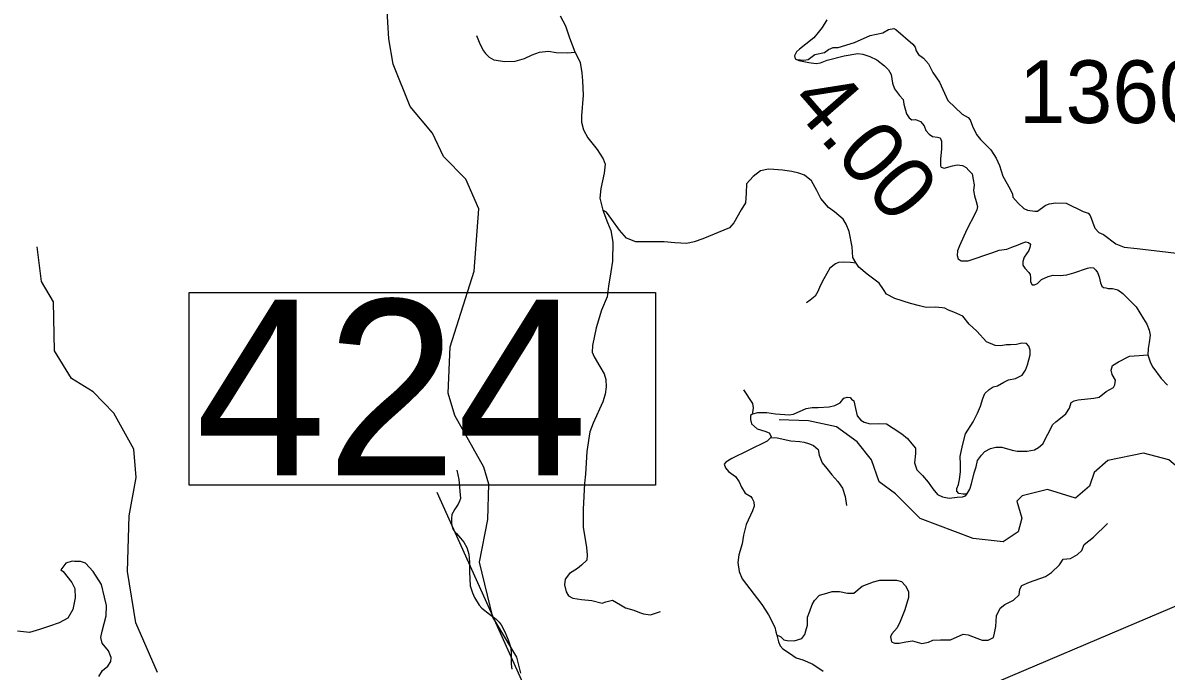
# Model space of a CAD drawing. Extents: x 1248089 to 1457196, y 820910 to 988753.
# Drawn here: x 1290590 to 1299700, y 906173 to 911341 of the extents above; entities that cross this region are included whole.
import ezdxf

# ---------------------------------------------------------------- set-up
doc = ezdxf.new("R2010")
doc.units = 0
for name, color, linetype in [('Exist Hydrographic Misc Water Feature', 7, 'Continuous'), ('Exist Road Non-System Type 51', 7, 'Continuous'), ('Exist Road Secondary Structure Standard Bridge Number Label', 7, 'Continuous'), ('Exist Road Secondary Type 51 Attributed', 7, 'Continuous'), ('Prop GRAU CAT1 Cell', 7, 'Continuous'), ('Prop Lane Lines', 7, 'Continuous')]:
    doc.layers.add(name, color=color, linetype=linetype)

msp = doc.modelspace()

# ---------------------------------------------------------------- linework, layer by layer
at = {"layer": 'Exist Hydrographic Misc Water Feature'}
for points in [[(1294557.4, 906156.3), (1294527.3, 906285), (1294335.3, 906604), (1294229.3, 907042.8), (1294295.3, 907382.8), (1294302.3, 907665), (1294264.2, 907800.3), (1294032.2, 908212.1), (1293978.3, 908390.5), (1293996.2, 908757.7), (1294186.2, 909361.3), (1294223.2, 909859.6), (1294120.2, 910094.8), (1293941.2, 910275.5), (1293854.2, 910461.2), (1293676.2, 910674.9), (1293542.2, 911012.4), (1293505.1, 911213.3), (1293482.2, 911614.3)], [(1296760.7, 911048.8), (1296812.6, 911043.6), (1296848.7, 911048.7), (1296901.7, 911087.8), (1296978.2, 911106), (1297010.8, 911129.1), (1297047.2, 911144), (1297087.3, 911144.8), (1297216.4, 911185.7), (1297341.8, 911240.7), (1297442.3, 911262.4), (1297487.2, 911289.5), (1297531.2, 911296.8), (1297547.1, 911288.3), (1297680.3, 911170.7), (1297699.8, 911146.5), (1297707, 911117.7), (1297726.3, 911089.4), (1297765.7, 911060.7), (1297806.6, 911015.5), (1297841, 910946.8), (1297895.1, 910869.3), (1297961.5, 910723.6), (1298074.9, 910612.9), (1298122.3, 910585.7), (1298137.9, 910568.9), (1298156.6, 910516.9), (1298189, 910451.4), (1298220.1, 910410.5), (1298302.1, 910328.5), (1298344.6, 910263.6), (1298373.1, 910203.1), (1298399, 910118), (1298456.5, 910016.8), (1298475.6, 909976.2), (1298477, 909952.4), (1298519.8, 909903.1), (1298566.9, 909861.9), (1298594.5, 909849.1), (1298654.4, 909839.7), (1298674.4, 909840.9), (1298735.5, 909884), (1298767.9, 909898.9), (1298820.2, 909906.1), (1298904.2, 909903.5), (1299038.7, 909838.5), (1299078.4, 909825.4), (1299093.8, 909804.6), (1299131.4, 909703.7), (1299164.7, 909671), (1299200.3, 909653.9), (1299298.5, 909579.7), (1299365.8, 909552.1), (1299469.7, 909541.8), (1300457.4, 909426)], [(1291664.3, 906161.8), (1291490.2, 906559.3), (1291425.2, 906967.6), (1291436.3, 907410.5), (1291493.2, 907718), (1291474.2, 907941.6), (1291314.2, 908230.4), (1291151.1, 908401.1), (1290979.2, 908506.3), (1290843.2, 908725.8), (1290835.2, 909116.6), (1290739.2, 909279.4), (1290705.2, 909555.8)], [(1299520.4, 907911.7), (1299235.4, 907851.7), (1299125.4, 907755.5), (1299089.4, 907647.9), (1298978.4, 907551.6), (1298754.4, 907621.7), (1298553.4, 907570), (1298510.4, 907528.1), (1298549.4, 907392.8), (1298521.4, 907284.9), (1298402.4, 907205.3), (1298161.4, 907229.9), (1297740.4, 907389.3), (1297544.4, 907586.9), (1297413.3, 907681.5), (1297351.3, 907856.6), (1297238.3, 908000), (1297074.4, 908121.5), (1296850.4, 908168.7), (1296617.3, 908176.7)], [(1304247, 904960.2), (1304025.6, 905001.5), (1303850.5, 905050.9), (1303476.5, 905475.2), (1303369.6, 905553), (1303029.5, 905602.4), (1302761.5, 905909.9), (1302058.5, 906176.7), (1301993.5, 906269.8), (1301955.5, 906405.3), (1301898.5, 906445.8), (1301382.5, 906518.4), (1301292.5, 906579.4), (1301212.4, 906722.2), (1300623.4, 907242.8), (1300187.4, 907461.7), (1299720.4, 907858.5), (1299520.4, 907911.7)]]:
    msp.add_lwpolyline(points, dxfattribs=at)
at = {"layer": 'Exist Road Non-System Type 51'}
for points in [[(1294990.6, 911107.7), (1294947.8, 911220.5), (1294916.2, 911315.2), (1294875, 911395.8)], [(1294206.2, 911240.8), (1294231, 911175.4), (1294260.3, 911119), (1294276.1, 911096.4), (1294305.4, 911067.1), (1294343.7, 911046.8), (1294431.6, 911033.3), (1294512.7, 911035.5), (1294587.1, 911058.1), (1294648, 911085.1), (1294706.6, 911107.7), (1294778.7, 911114.5), (1294839.6, 911105.4), (1294927.5, 911103.2), (1294990.6, 911107.7)], [(1294990.6, 911107.7), (1295031.2, 911026.5), (1295044.7, 910943), (1295049.2, 910879.9), (1295053.7, 910764.8), (1295040.2, 910600.2), (1295040.2, 910548.3), (1295058.2, 910489.7), (1295092, 910424.2), (1295166.1, 910330.6), (1295213.5, 910258.4), (1295229.2, 910215.6), (1295222.5, 910143.4), (1295195.4, 910021.6), (1295188.7, 909944.9), (1295211.1, 909849.2)], [(1297229.1, 909425.6), (1297204.3, 909470.7), (1297197.5, 909556.5), (1297175, 909678.3), (1297150.2, 909736.9), (1297125.4, 909777.5), (1297057.8, 909833.9), (1297008.2, 909870), (1296949.6, 909939.9), (1296915.8, 910005.3), (1296873.4, 910083.2), (1296817, 910126), (1296772, 910141.8), (1296717.9, 910155.3), (1296643.5, 910166.6), (1296573.6, 910173.4), (1296530.8, 910175.6), (1296467.7, 910162.1), (1296409.1, 910117), (1296355, 910058.3), (1296352.7, 909983.9), (1296348.2, 909907.2), (1296314.4, 909850.8), (1296255.8, 909747.1), (1296222, 909706.5), (1296007.9, 909620.8), (1295938.8, 909594.3), (1295880.2, 909583), (1295785.6, 909587.6), (1295699.9, 909596.6), (1295600.8, 909594.3), (1295528.6, 909596.6), (1295474.5, 909596.6), (1295400.1, 909625.9), (1295343.8, 909689.1), (1295282.9, 909772.5), (1295240.1, 909831.2), (1295211.1, 909849.2)], [(1295211.1, 909849.2), (1295249.4, 909750), (1295274.2, 909686.8), (1295290, 909592.1), (1295287.7, 909441), (1295274.2, 909357.5), (1295256.2, 909242.5), (1295247.1, 909156.7), (1295202.1, 909050.7), (1295157.1, 908910), (1295130.1, 908767.9), (1295127.8, 908716), (1295141.3, 908677.7), (1295186.4, 908601), (1295222.5, 908542.4), (1295236, 908497.3), (1295238.2, 908438.6), (1295229.2, 908380), (1295211.2, 908321.3), (1295134.6, 908149.9), (1295107.6, 908081.6), (1295082.8, 907923.7), (1295073.8, 907743.3), (1295064.8, 907668.9), (1295053.5, 907463.6), (1295055.8, 907321.5), (1295080.6, 907159.1), (1295087.4, 907099.3), (1295082.9, 907058.7), (1295042.3, 907018.1), (1295008.5, 906991), (1294945.4, 906952.7), (1294911.6, 906907.6), (1294907.1, 906862.5), (1294918.3, 906806.1), (1294938.6, 906772.2), (1294972.4, 906754.2), (1295042.3, 906745.2), (1295123.4, 906736.1), (1295206.8, 906715.8), (1295236.1, 906724.9), (1295288, 906738.4), (1295351.1, 906702.3), (1295391.7, 906677.5), (1295459.3, 906659.4), (1295504.4, 906641.4), (1295535.9, 906630.1), (1295590, 906621.1), (1295671.2, 906648.2)], [(1297229.1, 909425.6), (1297184.6, 909430.5), (1297130.5, 909432.8), (1297090, 909430.5), (1297065.2, 909419.2), (1297020.1, 909385.4), (1296972.8, 909301.9), (1296943.5, 909245.6), (1296925.4, 909200.4), (1296902.9, 909162.1), (1296862.3, 909130.5), (1296833, 909110.2)], [(1298112.6, 907585), (1298082.1, 907585.1), (1298048.3, 907589.6), (1298032.5, 907607.7), (1298032.5, 907628), (1298046, 907661.8), (1298052.8, 907700.1), (1298061.8, 907763.3), (1298061.8, 907821.9), (1298059.5, 907885.1), (1298077.6, 907970.8), (1298102.4, 908065.6), (1298163.2, 908160.3), (1298197, 908230.2), (1298219.6, 908284.3), (1298239.9, 908347.5), (1298255.6, 908385.9), (1298289.4, 908417.4), (1298321, 908440), (1298354.8, 908446.8), (1298406.6, 908476.1), (1298445, 908496.4), (1298499.1, 908505.4), (1298553.2, 908532.5), (1298580.2, 908573.1), (1298596, 908615.9), (1298616.1, 908695.5), (1298616.1, 908731.6), (1298607, 908763.2), (1298586.8, 908785.8), (1298550.7, 908788), (1298507.9, 908776.7), (1298458.3, 908774.5), (1298424.5, 908774.5), (1298383.9, 908767.7), (1298336.6, 908770), (1298268.9, 908799.3), (1298192.3, 908882.8), (1298131.5, 908939.1), (1298079.6, 909002.3), (1298007.5, 909036.1), (1297966.9, 909051.9), (1297937.6, 909065.5), (1297915.1, 909070), (1297863.2, 909074.5), (1297786.6, 909072.2), (1297734.8, 909085.8), (1297662.6, 909103.8), (1297537.9, 909143.7), (1297472.5, 909177.5), (1297447.7, 909215.9), (1297413.9, 909265.5), (1297317, 909337.7), (1297251.6, 909394.1), (1297229.1, 909425.6)], [(1298112.6, 907585), (1298136.7, 907623.7), (1298150.2, 907666.6), (1298170.5, 907754.5), (1298186.3, 907801.9), (1298197.6, 907851.5), (1298229.1, 907894.4), (1298256.2, 907923.7), (1298299, 907948.5), (1298341.8, 907957.5), (1298391.4, 907957.5), (1298472.6, 907935), (1298513.1, 907926), (1298592, 907926), (1298650.6, 907937.2), (1298682.2, 907955.3), (1298716, 907984.6), (1298797.1, 908140.2), (1298821.9, 908160.5), (1298858, 908189.9), (1298900.8, 908223.7), (1298930.1, 908268.8), (1298943.6, 908313.9), (1298966.2, 908327.5), (1299000, 908336.5), (1299124, 908350), (1299165.8, 908358.2), (1299222.2, 908403.3), (1299280.8, 908434.9), (1299292.1, 908455.2), (1299296.6, 908493.6), (1299269.5, 908538.7), (1299260.5, 908572.5), (1299271.8, 908610.9), (1299319.1, 908637.9), (1299407, 908683), (1299445.3, 908687.6), (1299485.9, 908689.8), (1299554, 908694.9)], [(1296332.8, 908414.6), (1296402.7, 908306.4), (1296409.4, 908272.5), (1296404.9, 908234.2), (1296407.2, 908225.2)], [(1296407.2, 908225.2), (1296447.7, 908234.2), (1296517.6, 908234.2), (1296587.5, 908225.2), (1296661.9, 908218.4), (1296695.7, 908216.1), (1296729.5, 908222.9), (1296830.9, 908268), (1296880.5, 908274.8), (1296927.8, 908274.8), (1297015.7, 908281.5), (1297060.8, 908290.6), (1297101.4, 908310.9), (1297132.9, 908349.2), (1297157.7, 908356), (1297182.5, 908353.7), (1297193.8, 908342.4), (1297211.8, 908328.9), (1297225.4, 908268), (1297238.9, 908209.4), (1297265.9, 908173.3), (1297293, 908157.5), (1297340.3, 908144), (1297410.2, 908146.2), (1297471, 908144), (1297524.3, 908110.5), (1297594.2, 908065.4), (1297639.3, 908027.1), (1297673.1, 907984.2), (1297702.4, 907950.4), (1297702.4, 907907.5), (1297695.6, 907833.1), (1297713.6, 907778.9), (1297758.7, 907733.8), (1297803.8, 907679.7), (1297839.9, 907625.6), (1297878.2, 907580.4), (1297916.5, 907562.4), (1297970.6, 907553.4), (1298033.7, 907560.1), (1298076.5, 907562.4), (1298101.3, 907571.4), (1298112.6, 907585)], [(1296407.2, 908225.2), (1296388.3, 908209.8), (1296388.3, 908178.2), (1296397.3, 908144.3), (1296442.4, 908106), (1296501, 908085.7), (1296537.1, 908072.2), (1296552.8, 908042.8), (1296550.6, 908036.1)], [(1296550.6, 908036.1), (1296520.1, 908007.1), (1296369.1, 907932.7), (1296238.4, 907867.3), (1296191.1, 907840.2), (1296177.5, 907822.2), (1296188.8, 907792.8), (1296213.6, 907763.5), (1296267.7, 907725.2), (1296297, 907682.3), (1296317.3, 907639.4), (1296344.3, 907592.1), (1296389.4, 907565), (1296400.7, 907549.2), (1296414.2, 907522.2), (1296416.5, 907488.3), (1296402.9, 907450), (1296353.4, 907341.7), (1296332.9, 907257.1), (1296321.6, 907187.2), (1296294.6, 907099.2), (1296287.8, 907038.3), (1296296.8, 906968.4), (1296321.6, 906909.7), (1296479.4, 906704.5), (1296531.3, 906621), (1296580.6, 906522.7), (1296589.6, 906486.6), (1296598.7, 906459.5)], [(1296550.6, 908036.1), (1296600.2, 908033.8), (1296708.4, 908009), (1296780.5, 908004.5), (1296816.6, 907997.7), (1296859.4, 907986.5), (1296888.7, 907970.7), (1296927, 907939.1), (1296936, 907896.2), (1296958.6, 907833.1), (1296996.9, 907788), (1297035.2, 907738.3), (1297084.8, 907684.2), (1297120.8, 907632.3), (1297141.1, 907564.7), (1297152.4, 907492.5)], [(1294048.7, 907776), (1294065.1, 907699.7), (1294073.3, 907607.4), (1294076.1, 907549.3), (1294069.7, 907527.5), (1294059.2, 907503.7), (1294032.4, 907464.2), (1294009.5, 907420.6), (1294004.9, 907390.7), (1294006.1, 907350.6), (1294013.4, 907312.5), (1294023, 907294.3), (1294044.5, 907269.8), (1294077.8, 907233.1), (1294103.2, 907202.6), (1294128.4, 907160.1), (1294143.3, 907105.7), (1294150, 907041.6), (1294148.5, 906963.5), (1294154.3, 906853.4), (1294173.1, 906796.9), (1294188.4, 906760.6), (1294227.2, 906697.8), (1294246.7, 906675.4), (1294307.8, 906628.1), (1294361, 906587.1), (1294384.6, 906562.6), (1294400.2, 906542.2), (1294431.1, 906487.6), (1294457.8, 906423), (1294476.7, 906366.6), (1294479.9, 906326.5), (1294481.9, 906228.4), (1294487.1, 906188.3)], [(1296598.7, 906459.5), (1296613.6, 906455.1), (1296629.3, 906446.1), (1296654.1, 906423.5), (1296681.2, 906416.8), (1296735.3, 906414.5), (1296796.1, 906432.5), (1296820.9, 906466.4), (1296829.9, 906493.4), (1296841.2, 906538.6), (1296843.5, 906604), (1296861.5, 906651.3), (1296879.5, 906703.2), (1296897.6, 906737.1), (1296938.1, 906777.7), (1296996.7, 906795.7), (1297039.6, 906807), (1297098.2, 906807), (1297161.3, 906795.7), (1297210.9, 906795.7), (1297278.5, 906849.8), (1297368.6, 906885.9), (1297418.2, 906897.2), (1297519.7, 906899.5), (1297551.2, 906897.2), (1297591.8, 906888.2), (1297623.3, 906854.3), (1297648.1, 906809.2), (1297648.1, 906759.6), (1297618.8, 906662.6), (1297580.5, 906567.9), (1297555.7, 906518.3), (1297515.2, 906470.9), (1297503.9, 906446.1), (1297510.6, 906405.5), (1297535.4, 906396.5), (1297573.8, 906396.5), (1297625.6, 906407.7), (1297679.7, 906414.5), (1297754.1, 906394.2), (1297805.9, 906403.2), (1297842, 906421.3), (1297900.6, 906423.5), (1297981.7, 906423.5), (1298083.2, 906468.6), (1298121.5, 906461.9), (1298191.4, 906434.8), (1298234.2, 906421.3), (1298281.5, 906421.3), (1298324.3, 906441.6), (1298333.4, 906475.4), (1298342.4, 906529.5), (1298349.1, 906615.3), (1298376.2, 906673.9), (1298414.5, 906705.5), (1298483.5, 906739.2), (1298528.5, 906782), (1298533, 906827.1), (1298548.8, 906856.5), (1298611.9, 906883.5), (1298738.2, 906926.4), (1298785.5, 906960.2), (1298850.9, 907021.1), (1298880.2, 907066.2), (1298936.5, 907070.7), (1298992.9, 907102.3), (1299026.7, 907133.9), (1299046.9, 907183.5), (1299121.3, 907239.9), (1299233.4, 907349.7)], [(1291196.9, 906129.8), (1291225.2, 906177), (1291266.2, 906211.6), (1291291.3, 906249.4), (1291294.5, 906280.9), (1291272.4, 906334.4), (1291222.1, 906397.4), (1291212.7, 906441.5), (1291222.1, 906491.9), (1291237.8, 906551.7), (1291253.6, 906614.7), (1291256.7, 906696.5), (1291241, 906762.7), (1291215.8, 906863.4), (1291149.7, 906967.3), (1291089.9, 907033.5), (1291049, 907046.1), (1291001.8, 907046.1), (1290982.9, 907049.2), (1290932.6, 907033.5), (1290891.7, 906979.9), (1290910.6, 906967.3), (1290979.8, 906879.2), (1291005, 906831.9), (1291008.1, 906756.4), (1290989.2, 906665.1), (1290948.3, 906595.8), (1290879.1, 906558), (1290803.6, 906532.8), (1290721.8, 906504.5), (1290643.1, 906482.4), (1290548.7, 906491.9)], [(1296598.7, 906459.5), (1296612.2, 906407.6), (1296625.7, 906376), (1296646, 906351.2), (1296697.8, 906315.1), (1296751.9, 906279), (1296806, 906263.3), (1296884.9, 906229.4), (1296966.1, 906173)]]:
    msp.add_lwpolyline(points, dxfattribs=at)
at = {"layer": 'Exist Road Secondary Structure Standard Bridge Number Label'}
msp.add_line((1296562.8, 901663.2), (1293891.8, 907596), dxfattribs=at)
msp.add_lwpolyline([(1291915.7, 909191.6), (1295631.6, 909191.6), (1295631.6, 907655.1), (1291915.7, 907655.1)], close=True, dxfattribs=at)
msp.add_lwpolyline([(1302764.8, 907239.2), (1300346.4, 906933.7), (1297469.9, 905711.8)], dxfattribs=at)
at = {"layer": 'Exist Road Secondary Type 51 Attributed'}
for points in [[(1296997, 911366.3), (1296959.2, 911304.5), (1296927, 911265.3), (1296891.9, 911221.8), (1296828.9, 911171.3), (1296777.2, 911131.3), (1296753.4, 911111.6), (1296738, 911079.4), (1296743.6, 911054.1), (1296774.4, 911040.1), (1296852.9, 911026.1), (1296910.3, 911016.3), (1296946.8, 911021.9), (1296998.6, 911044.3), (1297134.5, 911078), (1297243.8, 911097.6), (1297283.1, 911092), (1297339.1, 911073.8), (1297394.3, 911047.4), (1297454.6, 910999.7), (1297488.2, 910967.5), (1297507.8, 910929.6), (1297520.4, 910860.9), (1297535.8, 910816), (1297575.1, 910761.3), (1297603.1, 910729.1), (1297610.1, 910692.6), (1297631.1, 910616.9), (1297652.1, 910585.2), (1297673.1, 910567), (1297702.5, 910571.2), (1297743.1, 910555.8), (1297772.6, 910520.7)], [(1297772.6, 910520.7), (1297783.8, 910484.3), (1297810.4, 910453.4), (1297837, 910435.2), (1297879.1, 910431), (1297898.7, 910424), (1297909.9, 910398.7), (1297909.9, 910335.6), (1297901.1, 910257.8), (1297901.1, 910222.8), (1297902.5, 910201.7), (1297908.1, 910191.9), (1297932, 910183.5), (1297996.4, 910200.3), (1298034.3, 910208.7), (1298076.3, 910203.1), (1298105.7, 910187.7), (1298128.1, 910165.3), (1298153.4, 910137.2), (1298163.2, 910093.8), (1298168.8, 910048.9), (1298164.6, 910005.4), (1298173, 909961.9), (1298187, 909917.1), (1298198, 909877.1), (1298192.4, 909850.4), (1298177, 909821), (1298112.5, 909694.8), (1298053.7, 909564.4), (1298038.3, 909524.3), (1298035.5, 909487.8), (1298043.9, 909459.8), (1298066.3, 909444.4), (1298121, 909444.4), (1298318.6, 909510.3), (1298369, 909528.5), (1298429.3, 909538.3), (1298469.9, 909552.3), (1298520.3, 909570.6), (1298556.8, 909588.8), (1298580.6, 909594.4), (1298603, 909591.6), (1298618.4, 909577.6), (1298612.8, 909550.9), (1298605.8, 909527.1), (1298569.4, 909473.8), (1298558.2, 909438.7), (1298556.8, 909410.7), (1298573.6, 909386.9), (1298604.4, 909351.8), (1298616.6, 909335.4), (1298618, 909308.7), (1298619.4, 909277.9), (1298633.4, 909254), (1298651.6, 909252.6), (1298675.4, 909263.8), (1298707.6, 909296.1), (1298759.5, 909318.5), (1298798.7, 909331.2), (1298854.8, 909326.9), (1298908, 909332.6), (1298964.1, 909348), (1299072, 909385.8), (1299093.8, 909391.5), (1299120.5, 909387.3), (1299140.1, 909369.1), (1299152.7, 909350.9), (1299165.3, 909315.8), (1299176.5, 909269.5), (1299186.3, 909241.5), (1299201.7, 909231.7), (1299220.2, 909228.1)], [(1299220.2, 909228.1), (1299238.2, 909224.7), (1299273.2, 909224.7), (1299315.2, 909213.4), (1299354.5, 909182.6), (1299459.6, 909077.4), (1299518.1, 908982.7), (1299546.1, 908939.2), (1299563.7, 908892), (1299572.1, 908852.1), (1299565.7, 908792), (1299555.2, 908744.5), (1299554, 908694.9), (1299574.6, 908631.8), (1299594.2, 908596.8), (1299659.1, 908506.4), (1299711.3, 908451.9)]]:
    msp.add_lwpolyline(points, dxfattribs=at)

# ---------------------------------------------------------------- texts
at = {"layer": 'Exist Road Secondary Structure Standard Bridge Number Label'}
msp.add_text('424', height=1400, dxfattribs=at).set_placement((1291965.8, 907734.2))
at = {"layer": 'Prop GRAU CAT1 Cell'}
msp.add_text('4.00', height=500, rotation=310.98614, dxfattribs=at).set_placement((1296685.6, 910703.7))
at = {"layer": 'Prop Lane Lines'}
msp.add_text('1360', height=500, dxfattribs=at).set_placement((1298526.6, 910542.5))

doc.saveas('drawing.dxf')
